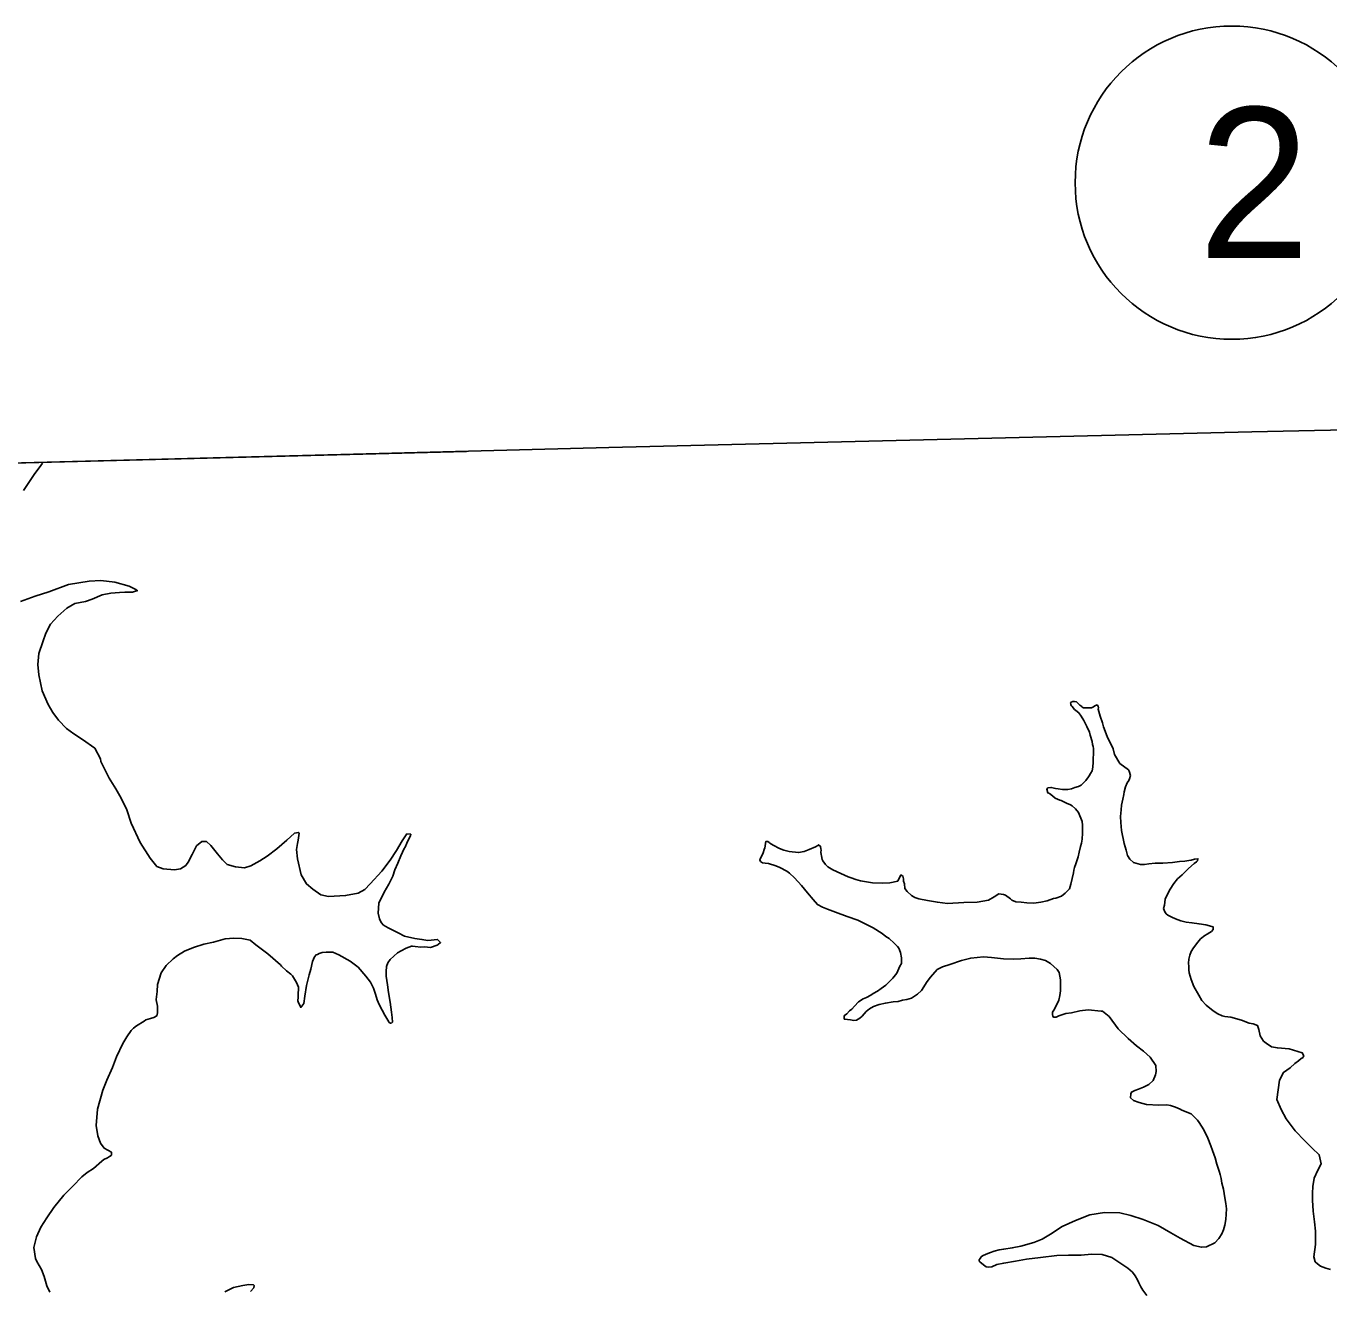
# Model space of a CAD drawing. Extents: x -83719 to 153526, y -11835 to 11446.
# Drawn here: x 13238.3 to 13421.4, y 1283.5 to 1461.1 of the extents above; entities that cross this region are included whole.
import ezdxf

# ---------------------------------------------------------------- set-up
doc = ezdxf.new("R2010")
doc.units = 0
for name, color, linetype in [('Level 1', 7, 'Continuous'), ('Level 27', 7, 'Continuous'), ('Level 9', 7, 'Continuous')]:
    doc.layers.add(name, color=color, linetype=linetype)

msp = doc.modelspace()

# ---------------------------------------------------------------- linework, layer by layer
at = {"layer": 'Level 1'}
for points in [[(13474.51, 1405.49), (13410.54, 1404.14), (13320.19, 1401.95), (13165.91, 1397.91)], [(13232.76, 1399.66), (13300.22, 1401.37)]]:
    msp.add_lwpolyline(points, dxfattribs=at)
at = {"layer": 'Level 27'}
msp.add_circle((13407.7, 1439.15), 22, dxfattribs=at)
at = {"layer": 'Level 9'}
for points in [[(13237.95, 1395.92), (13238.72, 1397.02), (13239.48, 1398.18), (13240.41, 1399.44), (13240.62, 1399.74)], [(13247.62, 1380.67), (13249, 1381.25), (13250.23, 1381.49), (13251.43, 1381.59), (13252.19, 1381.62), (13253.3, 1381.65), (13253.69, 1381.76), (13253.96, 1381.84), (13253.75, 1382.03), (13252.8, 1382.47), (13250.81, 1383.04), (13248.84, 1383.28), (13247.2, 1383.16), (13244.28, 1382.7), (13241.51, 1381.68), (13239.59, 1381.08), (13237.55, 1380.31)], [(13295.14, 1331.72), (13296.06, 1332.05), (13296.2, 1332.15), (13296.55, 1332.43), (13296.14, 1332.85), (13294.78, 1332.71), (13293.94, 1332.85), (13292.96, 1332.99), (13291.48, 1333.31), (13290.6, 1333.78), (13289.86, 1334.16), (13289.18, 1334.5), (13288.56, 1334.88), (13288.22, 1335.24), (13287.97, 1335.77), (13287.78, 1336.53), (13287.9, 1337.93), (13288.62, 1339.49), (13289.28, 1340.62), (13289.85, 1341.74), (13290.15, 1342.62), (13290.53, 1343.56), (13290.99, 1344.61), (13291.46, 1345.63), (13291.59, 1345.8), (13291.84, 1346.38), (13292.24, 1347.26), (13292.34, 1347.43), (13292.37, 1347.63), (13292.27, 1347.66), (13291.83, 1347.68), (13291.16, 1346.69), (13290.37, 1345.36), (13289.48, 1344), (13288.32, 1342.46), (13286.68, 1340.67), (13285.93, 1339.88), (13284.98, 1339.34), (13283.22, 1339.02), (13280.79, 1338.91), (13279.75, 1339.14), (13278.59, 1339.94), (13277.73, 1340.65), (13276.96, 1341.93), (13276.45, 1344.18), (13276.34, 1345.48), (13276.48, 1346.32), (13276.57, 1346.79), (13276.7, 1347.8), (13276.6, 1347.89), (13276.04, 1347.78), (13274.96, 1346.81), (13273.54, 1345.56), (13272.2, 1344.55), (13271.18, 1343.88), (13269.9, 1343.2), (13269.01, 1342.91), (13267.74, 1343.04), (13266.59, 1343.4), (13265.94, 1344.05), (13265.21, 1344.86), (13264.3, 1346.07), (13263.69, 1346.61), (13263.02, 1346.59), (13262.27, 1346), (13261.67, 1344.81), (13261.45, 1344.37), (13261.2, 1343.83), (13260.75, 1343.25), (13260.03, 1342.79), (13259.17, 1342.63), (13257.6, 1342.78), (13256.72, 1343.12), (13255.78, 1344.26), (13254.34, 1346.48), (13253.09, 1349.18), (13252.46, 1351.06), (13251.71, 1352.68), (13250.93, 1354.02), (13250.02, 1355.5), (13248.81, 1357.83), (13248.8, 1358.23), (13248.01, 1359.71), (13246.24, 1360.95), (13245.05, 1361.72), (13244.02, 1362.48), (13242.88, 1363.65), (13242.11, 1364.73), (13241.41, 1365.87), (13240.61, 1367.79), (13240.11, 1370.01), (13240, 1371.47), (13240.11, 1373.01), (13240.66, 1374.67), (13241.12, 1375.89), (13241.75, 1377.14), (13242.79, 1378.24), (13244.05, 1379.39), (13245.2, 1380.02), (13246.66, 1380.3), (13247.62, 1380.67)], [(13389.23, 1364.21), (13388.93, 1365.21), (13388.96, 1365.41), (13388.92, 1365.64), (13388.78, 1365.8), (13388.45, 1365.66), (13388.29, 1365.52), (13388.02, 1365.41), (13387.52, 1365.4), (13387.06, 1365.38), (13386.89, 1365.41), (13386.69, 1365.47), (13386.62, 1365.57), (13386.38, 1365.76), (13386.14, 1365.99), (13385.89, 1366.24), (13385.63, 1366.27), (13385.36, 1366.29), (13385.13, 1366.19), (13385.07, 1366.08), (13385.1, 1365.89), (13385.11, 1365.82), (13385.18, 1365.69), (13385.28, 1365.56), (13385.6, 1365.17), (13385.8, 1365.01), (13386.21, 1364.69), (13386.56, 1364.23), (13386.91, 1363.61), (13387.34, 1362.78), (13387.7, 1361.96), (13387.81, 1361.56), (13388.07, 1360.67), (13388.16, 1360.24), (13388.23, 1359.97), (13388.27, 1359.67), (13388.26, 1358.91), (13388.25, 1358.27), (13388.23, 1357.74), (13388.19, 1357.07), (13388.07, 1356.53), (13387.88, 1356.16), (13387.69, 1355.85), (13387.56, 1355.68), (13387.18, 1355.2), (13386.92, 1354.89), (13386.53, 1354.54), (13386.17, 1354.33), (13385.64, 1354.18), (13385.18, 1354.03), (13384.68, 1353.92), (13384.08, 1353.9), (13383.91, 1353.92), (13383.31, 1354.01), (13382.94, 1354.06), (13382.74, 1354.09), (13382.34, 1354.21), (13382.3, 1354.21), (13381.87, 1354.13), (13381.71, 1353.95), (13381.86, 1353.46), (13382.1, 1353.37), (13382.51, 1353.04), (13382.88, 1352.72), (13383.53, 1352.44), (13383.76, 1352.35), (13384.48, 1352.01), (13385.05, 1351.76), (13385.26, 1351.63), (13385.74, 1351.18), (13386.15, 1350.69), (13386.7, 1349.4), (13386.74, 1348.9), (13386.75, 1347.8), (13386.67, 1346.93), (13386.59, 1346.4), (13386.44, 1345.89), (13386.26, 1345.12), (13386.12, 1344.48), (13385.81, 1343.46), (13385.63, 1342.96), (13385.54, 1342.59), (13385.45, 1342.22), (13385.1, 1340.64), (13384.89, 1339.96), (13384.31, 1339.34), (13383.79, 1338.92), (13383, 1338.67), (13382.66, 1338.59), (13381.77, 1338.26), (13380.88, 1338.1), (13379.88, 1337.93), (13378.91, 1338), (13378.14, 1338.08), (13377.37, 1338.15), (13376.79, 1338.37), (13376.62, 1338.56), (13375.9, 1339.07), (13375.63, 1339.17), (13374.96, 1339.24), (13374.31, 1338.86)], [(13392.18, 1351.08), (13392.23, 1351.72), (13392.4, 1352.56), (13392.52, 1353.2), (13392.57, 1353.57), (13392.78, 1354.27), (13393, 1354.85), (13393.26, 1355.16), (13393.35, 1355.43), (13393.47, 1355.87), (13393.47, 1355.9), (13393.28, 1356.49), (13393.18, 1356.66), (13391.98, 1357.59), (13391.24, 1358.83), (13391.05, 1359.63), (13390.69, 1360.42), (13390.23, 1361.21), (13389.9, 1362.1), (13389.68, 1362.73), (13389.56, 1363.29), (13389.23, 1364.21), (13389.16, 1364.45)], [(13419.8, 1300.43), (13420.27, 1301.35), (13419.99, 1302.61), (13419, 1303.54), (13417.96, 1304.55), (13416.62, 1305.97), (13415.36, 1307.67), (13414.65, 1308.98), (13414.04, 1310.37), (13414.39, 1313.08), (13414.99, 1314.17), (13415.93, 1314.84), (13416.55, 1315.42), (13417.07, 1315.81), (13417.46, 1316.12), (13417.72, 1316.29), (13417.72, 1316.33), (13417.82, 1316.53), (13417.6, 1316.93), (13415.78, 1317.47), (13414.11, 1317.62), (13413.3, 1317.79), (13412.52, 1318.27), (13412.18, 1318.59), (13411.69, 1319.34), (13411.52, 1320.21), (13411.31, 1320.77), (13410.73, 1320.98), (13410.13, 1321.1), (13409.05, 1321.5), (13407.56, 1321.95), (13406.73, 1322.02), (13406.35, 1322.14), (13405.74, 1322.43), (13405.1, 1322.84), (13404.1, 1323.61), (13403.48, 1324.29), (13403.06, 1325.01), (13402.39, 1326.23), (13401.99, 1327.25), (13401.72, 1328.17), (13401.68, 1328.61), (13401.66, 1329.04), (13401.61, 1329.54), (13401.66, 1330.08), (13401.81, 1330.65), (13402, 1331.16), (13402.35, 1331.7), (13402.92, 1332.49), (13403.31, 1332.93), (13403.9, 1333.39), (13404.26, 1333.6), (13404.62, 1333.81), (13404.84, 1333.99), (13405.07, 1334.23), (13405.09, 1334.63), (13404.92, 1334.69), (13404.05, 1334.93), (13403.11, 1335.03), (13402.1, 1335.2), (13401.3, 1335.28), (13400.56, 1335.49), (13399.78, 1335.73), (13399.27, 1335.98), (13398.73, 1336.26), (13398.49, 1336.45), (13398.28, 1336.75), (13398.13, 1337.18), (13398.25, 1337.65), (13398.36, 1338.52), (13398.7, 1339.3), (13399.05, 1339.91), (13399.56, 1340.7), (13400.1, 1341.38), (13400.72, 1341.94), (13401.11, 1342.32), (13401.63, 1342.8), (13402.44, 1343.53), (13402.73, 1343.74), (13402.89, 1343.91), (13402.95, 1344.18), (13402.49, 1344.13), (13401.99, 1343.98), (13401.69, 1343.94), (13401.13, 1343.85), (13400.36, 1343.8), (13399.36, 1343.66), (13398, 1343.59), (13396.96, 1343.55), (13396.03, 1343.46), (13395.43, 1343.4), (13394.87, 1343.39), (13393.92, 1343.66), (13393.37, 1344.14), (13393.06, 1344.63), (13392.87, 1345.39), (13392.57, 1346.32), (13392.21, 1348.18), (13392.11, 1349.28), (13392.08, 1350.14), (13392.18, 1351.08)], [(13374.31, 1338.86), (13373.52, 1338.36), (13371.93, 1338.11), (13370.06, 1338.05), (13367.76, 1337.91), (13366.35, 1338.07), (13364.98, 1338.32), (13363.73, 1338.55), (13363.16, 1338.73), (13362.72, 1339.02), (13362.1, 1339.6), (13361.78, 1340.03), (13361.73, 1340.66), (13361.59, 1341.05), (13361.58, 1341.35), (13361.5, 1341.75), (13361.22, 1341.91), (13360.78, 1341.06), (13359.66, 1340.79), (13358.62, 1340.76), (13357.22, 1340.82), (13355.57, 1341.1), (13354.87, 1341.27), (13354.26, 1341.52), (13353.82, 1341.64), (13352.8, 1342.14), (13351.65, 1342.61), (13350.94, 1343.05), (13350.63, 1343.38), (13350.24, 1343.9), (13350.17, 1344.1), (13350.06, 1344.59), (13350.02, 1344.79), (13349.97, 1345.13), (13350, 1345.39), (13349.99, 1345.59), (13349.95, 1345.93), (13349.67, 1346.15), (13349.54, 1346.05), (13349.25, 1345.87), (13348.36, 1345.48), (13347.63, 1345.22), (13346.84, 1345.06), (13345.53, 1345.22), (13344.79, 1345.39), (13344.18, 1345.61), (13343.3, 1346.08), (13342.79, 1346.37), (13342.72, 1346.46), (13342.51, 1346.59), (13342.25, 1346.62), (13342.19, 1346.38), (13342.17, 1345.98), (13342.11, 1345.74), (13342.01, 1345.47), (13341.86, 1345.03), (13341.71, 1344.6), (13341.52, 1344.26), (13341.43, 1344.02), (13341.5, 1343.82), (13341.77, 1343.6), (13342.14, 1343.57), (13342.61, 1343.52), (13343.66, 1343.19), (13344.23, 1342.97), (13345.22, 1342.44), (13345.59, 1342.15), (13346.28, 1341.53), (13347.25, 1340.43), (13348.08, 1339.39), (13348.91, 1338.45), (13349.5, 1337.76), (13350.22, 1337.39), (13350.89, 1337.11), (13352.04, 1336.68), (13353.66, 1336.06), (13355.18, 1335.57), (13356.3, 1335.01), (13357.35, 1334.51), (13358.58, 1333.71), (13359.13, 1333.26), (13359.57, 1332.97), (13360.26, 1332.33), (13360.74, 1331.88), (13360.92, 1331.61), (13361.17, 1331.02), (13361.33, 1330.26), (13361.32, 1329.46), (13361.06, 1329.11), (13360.63, 1328.13), (13360.08, 1327.41), (13359.69, 1327), (13359.11, 1326.45), (13358.46, 1325.96), (13357.94, 1325.57), (13357.31, 1325.25), (13356.99, 1325.01), (13356.39, 1324.72), (13355.9, 1324.51), (13355.28, 1324.09), (13354.7, 1323.47)], [(13250.32, 1302.57), (13250.34, 1302.97), (13249.32, 1303.54), (13248.8, 1304.26), (13248.4, 1305.28), (13248.16, 1306.71), (13248.38, 1309.02), (13249.1, 1311.68), (13249.69, 1313.07), (13250.47, 1314.86), (13251.05, 1316.39), (13251.93, 1318.22), (13252.5, 1319.2), (13253.11, 1320.06), (13253.43, 1320.4), (13253.82, 1320.72), (13254.9, 1321.38), (13255.13, 1321.56), (13255.79, 1321.75), (13256.29, 1321.9), (13256.68, 1322.11), (13256.8, 1322.55), (13256.77, 1323.48), (13256.61, 1324.38), (13256.61, 1324.44), (13256.74, 1325.55), (13256.81, 1326.52), (13257.29, 1328.17), (13258.03, 1329.2), (13258.97, 1330.13), (13259.59, 1330.62), (13260.6, 1331.19), (13261.85, 1331.73), (13263.28, 1332.17), (13264.64, 1332.45), (13266.29, 1332.94), (13267.52, 1333.04), (13268.66, 1332.98), (13269.83, 1332.75), (13270.62, 1332.11), (13272.27, 1330.82), (13274.05, 1329.31), (13274.19, 1329.11), (13274.91, 1328.44), (13275.53, 1327.99), (13275.74, 1327.73), (13276.3, 1326.81), (13276.59, 1326.15), (13276.56, 1324.98), (13276.53, 1324.75), (13276.51, 1324.25), (13276.55, 1324.08), (13276.91, 1323.32), (13277.33, 1323.84), (13277.49, 1324.91), (13277.71, 1326.39), (13278.1, 1327.9), (13278.31, 1328.68), (13278.58, 1329.75), (13278.86, 1330.43), (13279.08, 1330.71), (13279.25, 1330.74), (13279.51, 1330.89), (13279.94, 1331), (13280.5, 1331.05), (13281.41, 1331.05), (13282.25, 1330.71), (13283.85, 1329.79), (13284.98, 1328.96), (13286.05, 1327.69), (13286.71, 1326.84), (13287.14, 1326.02), (13287.43, 1325.19), (13287.66, 1324.37), (13287.92, 1323.71), (13288.37, 1322.92), (13288.73, 1322.2), (13289.15, 1321.51), (13289.33, 1321.21), (13289.53, 1321.09), (13289.73, 1321.16), (13289.8, 1321.23), (13289.74, 1321.9), (13289.65, 1322.66), (13289.47, 1324.06), (13289.26, 1325.39), (13289.1, 1326.48), (13288.92, 1327.68), (13288.9, 1328.35), (13288.98, 1329.05), (13289.16, 1329.59), (13289.48, 1330.04), (13290.49, 1330.97), (13291.02, 1331.25), (13291.74, 1331.64), (13292.46, 1331.9), (13292.6, 1331.91), (13293, 1331.85), (13293.8, 1331.78), (13294.3, 1331.83), (13295.14, 1331.72)], [(13354.7, 1323.47), (13354.31, 1323.05), (13354.02, 1322.81), (13353.63, 1322.43), (13353.3, 1322.19), (13353.24, 1322.02), (13353.25, 1321.78), (13353.29, 1321.65), (13353.72, 1321.6), (13354.16, 1321.55), (13354.63, 1321.46), (13354.99, 1321.51), (13355.45, 1321.79), (13355.78, 1322.1), (13356.36, 1322.72), (13356.81, 1323.1), (13357.37, 1323.45), (13358.19, 1323.71), (13359.06, 1323.91), (13360.12, 1324.07), (13360.82, 1324.16), (13361.45, 1324.32), (13362.04, 1324.44), (13362.71, 1324.63), (13363.56, 1325.19), (13364.11, 1325.67), (13364.9, 1326.93), (13365.38, 1327.55), (13366.32, 1328.65), (13367.07, 1329.01), (13368.1, 1329.34), (13369.75, 1329.89), (13371.04, 1330.23), (13372.84, 1330.43), (13373.94, 1330.33), (13375.62, 1330.15), (13376.99, 1330.09), (13378.09, 1330.13), (13379.26, 1330.23), (13380.06, 1330.22), (13380.83, 1330.08), (13381.54, 1329.9), (13382.25, 1329.49), (13383.18, 1328.65), (13383.46, 1328.19), (13383.66, 1327.2), (13383.66, 1326.13), (13383.64, 1325.63), (13383.56, 1324.96), (13383.41, 1324.35), (13383.1, 1323.64), (13382.69, 1322.93), (13382.53, 1322.62), (13382.51, 1322.38), (13382.51, 1322.32), (13382.55, 1322.09), (13382.66, 1321.96), (13383.02, 1321.93), (13383.42, 1322.11), (13384.38, 1322.44), (13385.17, 1322.57), (13386.37, 1322.81), (13387.53, 1322.98), (13389.34, 1322.8), (13389.54, 1322.78), (13390.5, 1322.01), (13391.76, 1320.31), (13393.17, 1318.95), (13394.34, 1317.92), (13395.29, 1317.15), (13396.22, 1316.34), (13397.03, 1315.17), (13397.09, 1314.33), (13397, 1313.83), (13396.66, 1313.05), (13396.04, 1312.5), (13395.29, 1312.11), (13394.6, 1311.82), (13394.07, 1311.63), (13393.64, 1311.42), (13393.51, 1311.18), (13393.5, 1310.61), (13393.91, 1310.22), (13394.69, 1309.95), (13395.73, 1309.68), (13397.47, 1309.57), (13398.57, 1309.64), (13399.08, 1309.52), (13399.78, 1309.31), (13400.46, 1309.03), (13400.7, 1308.87), (13401.98, 1308.38), (13402.91, 1307.47), (13403.12, 1307.15), (13403.79, 1306.1), (13404.33, 1304.95), (13404.76, 1303.86), (13405.02, 1303.2), (13405.35, 1302.17), (13405.61, 1301.31), (13405.73, 1300.88)], [(13241.65, 1283.32), (13241.26, 1284.21), (13240.85, 1285.53), (13240.51, 1286.52), (13239.85, 1287.64), (13239.67, 1288.03), (13239.42, 1289.6), (13239.77, 1291.08), (13240.39, 1292.43), (13241.25, 1293.76), (13242.21, 1295.2), (13243.62, 1296.94), (13244.89, 1298.22), (13246.15, 1299.5), (13246.93, 1300.12), (13247.81, 1300.68), (13248.95, 1301.69), (13249.27, 1301.97), (13249.77, 1302.18), (13250.03, 1302.36), (13250.26, 1302.5), (13250.32, 1302.57)], [(13405.73, 1300.88), (13405.94, 1300.29), (13406.06, 1299.86), (13406.21, 1299.29), (13406.33, 1298.6), (13406.52, 1297.8), (13406.73, 1296.57), (13406.89, 1295.78), (13406.98, 1295.04), (13406.89, 1293.51), (13406.75, 1292.73), (13406.54, 1292.09), (13406.29, 1291.52), (13405.91, 1290.87), (13405.33, 1290.25), (13404.14, 1289.68), (13403.44, 1289.62), (13402.37, 1289.89), (13400.47, 1290.9), (13399.14, 1291.65), (13397.37, 1292.7), (13395.27, 1293.54), (13393.52, 1294.08), (13391.97, 1294.47), (13389.84, 1294.5), (13387.78, 1294.16), (13385.76, 1293.4), (13383.89, 1292.54), (13382.22, 1291.45), (13381.07, 1290.74), (13379.92, 1290.27), (13378.07, 1289.78), (13376.87, 1289.54), (13375.67, 1289.37), (13375.01, 1289.25), (13374.32, 1289.06), (13373.82, 1288.88), (13373.19, 1288.66), (13372.7, 1288.41), (13372.5, 1288.27), (13372.34, 1288.06), (13372.22, 1287.86), (13372.22, 1287.69), (13372.33, 1287.56), (13372.81, 1287.17), (13373.18, 1286.89), (13373.48, 1286.83), (13373.98, 1286.88), (13374.71, 1287.2), (13375.67, 1287.4), (13377.33, 1287.69), (13378.86, 1287.93), (13380.82, 1288.16), (13383.12, 1288.44), (13384.78, 1288.52), (13386.55, 1288.51), (13388.02, 1288.63), (13389.49, 1288.61), (13390.84, 1288.18), (13392.13, 1287.36), (13393.12, 1286.69), (13393.74, 1286.14), (13394.12, 1285.62), (13394.47, 1285.06), (13394.65, 1284.63), (13394.91, 1284.07), (13395.19, 1283.61), (13395.75, 1282.83)], [(13421.57, 1286.49), (13420.9, 1286.67), (13420.19, 1286.95), (13419.75, 1287.27), (13419.4, 1287.59), (13419.25, 1288.29), (13419.46, 1290), (13419.46, 1291.9), (13419.32, 1293.2), (13419.14, 1294.7), (13419.06, 1296.23), (13419.06, 1297.2), (13419.1, 1298.14), (13419.3, 1299.31), (13419.8, 1300.43)], [(13269.86, 1283.42), (13270.34, 1283.94), (13270.37, 1284.24), (13270.3, 1284.34), (13269.63, 1284.41), (13268.8, 1284.25), (13267.47, 1283.95), (13266.26, 1283.37)]]:
    msp.add_lwpolyline(points, dxfattribs=at)

# ---------------------------------------------------------------- texts
at = {"layer": 'Level 27'}
msp.add_text('2', height=21.12, dxfattribs=at).set_placement((13402.98, 1428.59))

doc.saveas('drawing.dxf')
